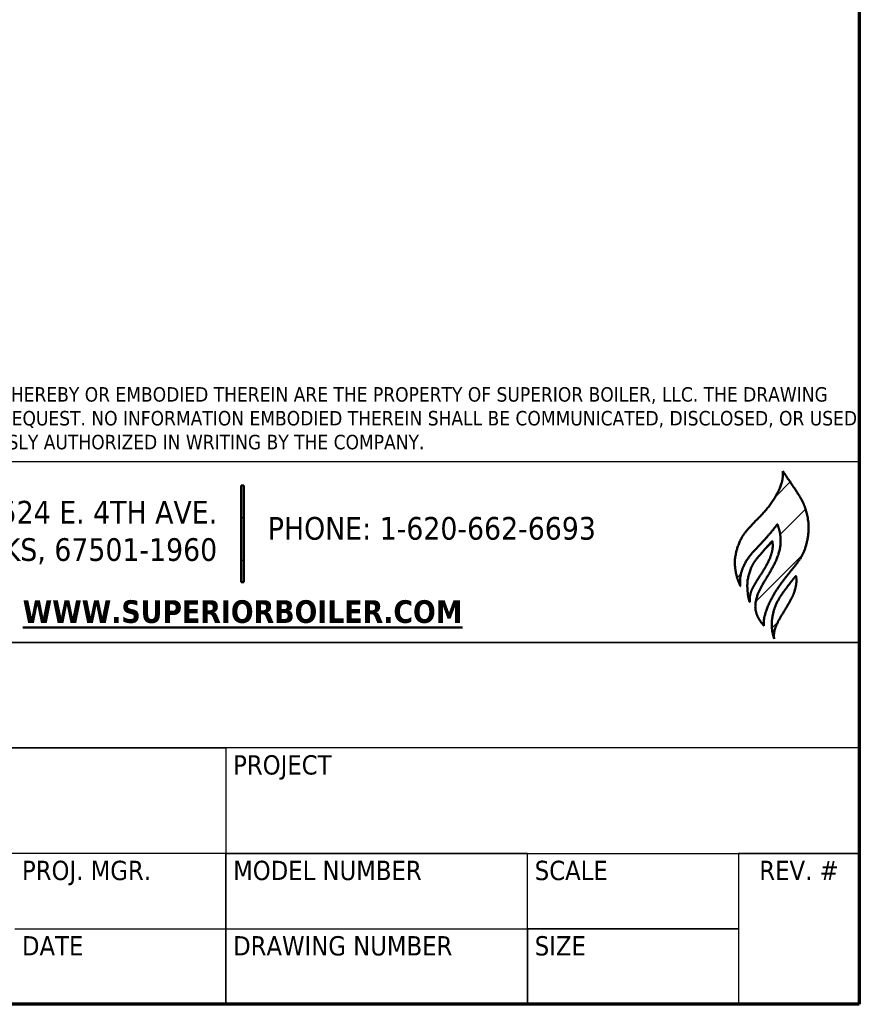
# Model space of a CAD drawing. Header units: inches. Extents: x 24 to 1128, y -69 to 748.
# Tile 502 of 656: x 1017 to 1128, y 20 to 151. Entities that reach past the tile are written whole.
import ezdxf
from ezdxf.enums import TextEntityAlignment as Align

# ---------------------------------------------------------------- set-up
doc = ezdxf.new("R2010")
doc.units = ezdxf.units.IN
doc.header["$LTSCALE"] = 32
doc.header["$MEASUREMENT"] = 0
for name, color, linetype, lineweight in [('Border (ANSI)', 7, 'Continuous', 70), ('Hatch (ANSI)', 7, 'Continuous', 18), ('Layer 1', 7, 'Continuous', 25), ('Title (ANSI)', 7, 'Continuous', 50)]:
    doc.layers.add(name, color=color, linetype=linetype, lineweight=lineweight)
doc.styles.add('Note Text (ANSI)', font='tahoma.ttf')
doc.styles.get("Standard").update_dxf_attribs({"font": 'arial.ttf'})
doc.styles.add('Text Style40', font='tahoma.ttf')

# ---------------------------------------------------------------- blocks, each defined once
blk = doc.blocks.new('Borders SUPERIOR BORDER')
at = {"layer": 'Border (ANSI)'}
for p, q in [((35.25, 23.375), (35.25, 0.625)), ((35.25, 0.625), (0.75, 0.625))]:
    blk.add_line(p, q, dxfattribs=at)
blk = doc.blocks.new('Title Blocks SB TITLE-KS')
at = {"layer": 'Hatch (ANSI)'}
h = blk.add_hatch(dxfattribs=at)
h.set_pattern_fill('ANSI31', color=256, style=0)
edge = h.paths.add_edge_path()
edge.add_spline(control_points=[(54.2173, 4.6076), (54.2316, 4.5851), (54.2997, 4.4896), (54.3068, 4.4696), (54.3315, 4.3759), (54.3115, 4.2785), (54.2858, 4.2368), (54.2527, 4.1972), (54.2153, 4.1504), (54.1819, 4.1029), (54.1474, 4.0405), (54.1348, 3.9894), (54.1383, 3.9666)], knot_values=[0, 0, 0, 0, 0, 0.223328, 0.312076, 0.397557, 0.4854, 0.571518, 0.648725, 0.72663, 0.806969, 1, 1, 1, 1, 1], degree=4, periodic=0)
edge.add_spline(control_points=[(54.1383, 3.9666), (54.1313, 3.9752), (54.1253, 3.9822), (54.1043, 4.0131), (54.1001, 4.0586), (54.1165, 4.1126), (54.1407, 4.15), (54.1702, 4.1987), (54.1968, 4.2486), (54.2119, 4.3094), (54.2077, 4.3519), (54.1978, 4.3793), (54.1941, 4.3879)], knot_values=[0, 0, 0, 0, 0, 0.15114, 0.231086, 0.321487, 0.41918, 0.522073, 0.624121, 0.7241, 0.817328, 1, 1, 1, 1, 1], degree=4, periodic=0)
edge.add_spline(control_points=[(54.1941, 4.3879), (54.1925, 4.3856), (54.1905, 4.3826), (54.1903, 4.3822), (54.1773, 4.3651), (54.1797, 4.3686), (54.1434, 4.3244), (54.1255, 4.3062), (54.1025, 4.282), (54.0812, 4.2597), (54.0515, 4.2148), (54.0383, 4.1752), (54.0394, 4.1463), (54.0409, 4.1305)], knot_values=[0, 0, 0, 0, 0, 0.084189, 0.123518, 0.183255, 0.262966, 0.351281, 0.453216, 0.555026, 0.656205, 0.758757, 1, 1, 1, 1, 1], degree=4, periodic=0)
edge.add_spline(control_points=[(54.0409, 4.1305), (54.035, 4.1465), (54.0253, 4.1623), (54.0178, 4.2133), (54.0167, 4.2437), (54.0337, 4.3192), (54.069, 4.365), (54.1004, 4.3974), (54.1827, 4.4787), (54.2138, 4.5533), (54.2173, 4.5707), (54.2173, 4.6076)], knot_values=[0, 0, 0, 0, 0, 0.174503, 0.256986, 0.347347, 0.441708, 0.54982, 0.659603, 0.764027, 1, 1, 1, 1, 1], degree=4, periodic=0)
h = blk.add_hatch(dxfattribs=at)
h.set_pattern_fill('ANSI31', color=256, style=0)
h.paths.add_polyline_path([(51.9829, 4.5475), (51.9829, 4.1475), (51.9729, 4.1475), (51.9729, 4.5475)])
h = blk.add_hatch(dxfattribs=at)
h.set_pattern_fill('ANSI31', color=256, style=0)
edge = h.paths.add_edge_path()
edge.add_spline(control_points=[(54.0803, 4.064), (54.0791, 4.0722), (54.0795, 4.0991), (54.0911, 4.1219), (54.1075, 4.1516), (54.124, 4.1755), (54.1422, 4.2049), (54.1668, 4.2473), (54.1765, 4.2839), (54.1762, 4.303), (54.1732, 4.3182)], knot_values=[0, 0, 0, 0, 0, 0.223391, 0.320399, 0.421522, 0.529587, 0.642294, 0.753344, 1, 1, 1, 1, 1], degree=4, periodic=0)
edge.add_spline(control_points=[(54.1732, 4.3182), (54.1617, 4.3055), (54.1523, 4.2956), (54.1358, 4.2752), (54.0993, 4.2352), (54.0831, 4.2047), (54.0652, 4.1445), (54.0708, 4.1121), (54.0733, 4.0778), (54.0803, 4.064)], knot_values=[0, 0, 0, 0, 0, 0.237455, 0.346725, 0.468881, 0.595268, 0.718537, 1, 1, 1, 1, 1], degree=4, periodic=0)
h = blk.add_hatch(dxfattribs=at)
h.set_pattern_fill('ANSI31', color=256, style=0)
edge = h.paths.add_edge_path()
edge.add_spline(control_points=[(54.1811, 3.9129), (54.1797, 3.9203), (54.1796, 3.9385), (54.1845, 3.9546), (54.195, 3.9806), (54.2157, 4.0167), (54.2329, 4.0428), (54.2534, 4.0796), (54.2674, 4.1093), (54.2775, 4.154), (54.2718, 4.1683), (54.2713, 4.174)], knot_values=[0, 0, 0, 0, 0, 0.182396, 0.269345, 0.36604, 0.473614, 0.586097, 0.697821, 0.802203, 1, 1, 1, 1, 1], degree=4, periodic=0)
edge.add_spline(control_points=[(54.2713, 4.174), (54.2658, 4.1674), (54.2526, 4.1509), (54.2419, 4.137), (54.2198, 4.1069), (54.2098, 4.0939), (54.189, 4.0586), (54.1742, 4.0158), (54.167, 3.9727), (54.1737, 3.9324), (54.1811, 3.9129)], knot_values=[0, 0, 0, 0, 0, 0.204279, 0.290863, 0.384671, 0.48539, 0.591258, 0.706982, 1, 1, 1, 1, 1], degree=4, periodic=0)
at = {"layer": 'Layer 1', "lineweight": 5}
blk.add_open_spline([(54.1136, 4.25), (54.1534, 4.2966), (54.173, 4.3181), (54.1731, 4.318)], degree=3, dxfattribs=at)
at = {"layer": 'Title (ANSI)', "lineweight": 25}
for p, q in [((47.7839, 4.6475), (54.5339, 4.6475)), ((47.7839, 4.6475), (54.5339, 4.6475)), ((54.5339, 4.6475), (54.5339, 2.3975)), ((54.5339, 4.6475), (54.5339, 3.8975)), ((54.5339, 3.8975), (47.7839, 3.8975)), ((49.2839, 3.8975), (54.5339, 3.8975)), ((54.5339, 3.8975), (54.5339, 3.46)), ((54.5339, 3.46), (49.2839, 3.46)), ((49.2839, 3.46), (51.9089, 3.46)), ((51.9089, 3.46), (51.9089, 3.0225)), ((54.5339, 3.46), (51.9089, 3.46)), ((51.9089, 3.46), (51.9089, 3.0225)), ((54.5339, 3.0225), (54.5339, 3.46)), ((51.9089, 3.0225), (49.2839, 3.0225)), ((51.9089, 3.0225), (51.0339, 3.0225)), ((51.9089, 3.0225), (54.5339, 3.0225)), ((51.9089, 2.71), (51.9089, 3.0225)), ((53.1589, 3.0225), (51.9089, 3.0225)), ((51.9089, 3.0225), (51.9089, 2.71)), ((53.1589, 2.71), (53.1589, 3.0225)), ((53.1589, 3.0225), (54.0339, 3.0225)), ((53.1589, 2.71), (53.1589, 3.0225)), ((54.5339, 3.0225), (54.0339, 3.0225)), ((54.0339, 3.0225), (54.0339, 2.3975)), ((54.0339, 3.0225), (54.0339, 2.71)), ((54.5339, 2.3975), (54.5339, 3.0225)), ((51.0339, 2.71), (51.9089, 2.71)), ((51.0339, 2.71), (51.9089, 2.71)), ((51.9089, 2.3975), (51.9089, 2.71)), ((51.9089, 2.71), (53.1589, 2.71)), ((51.9089, 2.71), (51.9089, 2.3975)), ((51.9089, 2.71), (53.1589, 2.71)), ((53.1589, 2.3975), (53.1589, 2.71)), ((53.1589, 2.71), (54.0339, 2.71)), ((53.1589, 2.71), (53.1589, 2.3975)), ((54.0339, 2.71), (53.1589, 2.71)), ((54.0339, 2.71), (54.0339, 2.3975)), ((54.5339, 2.3975), (47.7839, 2.3975)), ((51.9089, 2.3975), (51.0339, 2.3975)), ((53.1589, 2.3975), (51.9089, 2.3975)), ((54.0339, 2.3975), (53.1589, 2.3975)), ((54.0339, 2.3975), (54.5339, 2.3975))]:
    blk.add_line(p, q, dxfattribs=at)
at = {"layer": 'Title (ANSI)'}
for p, q in [((51.9729, 4.5475), (51.9829, 4.5475)), ((51.9729, 4.1475), (51.9729, 4.5475)), ((51.9829, 4.5475), (51.9829, 4.1475)), ((51.9829, 4.1475), (51.9729, 4.1475))]:
    blk.add_line(p, q, dxfattribs=at)
for points, knots in [([(54.2173, 4.6076), (54.2173, 4.5707), (54.2138, 4.5533), (54.1827, 4.4787), (54.1004, 4.3974), (54.069, 4.365), (54.0337, 4.3192), (54.0167, 4.2437), (54.0178, 4.2133), (54.0253, 4.1623), (54.035, 4.1465), (54.0409, 4.1305)], [0, 0, 0, 0, 0, 0.235973, 0.340397, 0.45018, 0.558292, 0.652653, 0.743014, 0.825497, 1, 1, 1, 1, 1]), ([(54.2173, 4.6076), (54.2316, 4.5851), (54.2997, 4.4896), (54.3068, 4.4696), (54.3315, 4.3759), (54.3115, 4.2785), (54.2858, 4.2368), (54.2527, 4.1972), (54.2153, 4.1504), (54.1819, 4.1029), (54.1474, 4.0405), (54.1348, 3.9894), (54.1383, 3.9666)], [0, 0, 0, 0, 0, 0.223328, 0.312076, 0.397557, 0.4854, 0.571518, 0.648725, 0.72663, 0.806969, 1, 1, 1, 1, 1]), ([(54.0409, 4.1305), (54.0394, 4.1463), (54.0383, 4.1752), (54.0515, 4.2148), (54.0812, 4.2597), (54.1025, 4.282), (54.1255, 4.3062), (54.1434, 4.3244), (54.1797, 4.3686), (54.1773, 4.3651), (54.1903, 4.3822), (54.1905, 4.3826), (54.1925, 4.3856), (54.1941, 4.3879)], [0, 0, 0, 0, 0, 0.241243, 0.343795, 0.444974, 0.546784, 0.648719, 0.737034, 0.816745, 0.876482, 0.915811, 1, 1, 1, 1, 1]), ([(54.1383, 3.9666), (54.1313, 3.9752), (54.1253, 3.9822), (54.1043, 4.0131), (54.1001, 4.0586), (54.1165, 4.1126), (54.1407, 4.15), (54.1702, 4.1987), (54.1968, 4.2486), (54.2119, 4.3094), (54.2077, 4.3519), (54.1978, 4.3793), (54.1941, 4.3879)], [0, 0, 0, 0, 0, 0.15114, 0.231086, 0.321487, 0.41918, 0.522073, 0.624121, 0.7241, 0.817328, 1, 1, 1, 1, 1]), ([(54.1732, 4.3182), (54.1617, 4.3055), (54.1523, 4.2956), (54.1358, 4.2752), (54.0993, 4.2352), (54.0831, 4.2047), (54.0652, 4.1445), (54.0708, 4.1121), (54.0733, 4.0778), (54.0803, 4.064)], [0, 0, 0, 0, 0, 0.237455, 0.346725, 0.468881, 0.595268, 0.718537, 1, 1, 1, 1, 1]), ([(54.0803, 4.064), (54.0791, 4.0722), (54.0795, 4.0991), (54.0911, 4.1219), (54.1075, 4.1516), (54.124, 4.1755), (54.1422, 4.2049), (54.1668, 4.2473), (54.1765, 4.2839), (54.1762, 4.303), (54.1732, 4.3182)], [0, 0, 0, 0, 0, 0.223391, 0.320399, 0.421522, 0.529587, 0.642294, 0.753344, 1, 1, 1, 1, 1]), ([(54.2713, 4.174), (54.2658, 4.1674), (54.2526, 4.1509), (54.2419, 4.137), (54.2198, 4.1069), (54.2098, 4.0939), (54.189, 4.0586), (54.1742, 4.0158), (54.167, 3.9727), (54.1737, 3.9324), (54.1811, 3.9129)], [0, 0, 0, 0, 0, 0.204279, 0.290863, 0.384671, 0.48539, 0.591258, 0.706982, 1, 1, 1, 1, 1]), ([(54.1811, 3.9129), (54.1797, 3.9203), (54.1796, 3.9385), (54.1845, 3.9546), (54.195, 3.9806), (54.2157, 4.0167), (54.2329, 4.0428), (54.2534, 4.0796), (54.2674, 4.1093), (54.2775, 4.154), (54.2718, 4.1683), (54.2713, 4.174)], [0, 0, 0, 0, 0, 0.182396, 0.269345, 0.36604, 0.473614, 0.586097, 0.697821, 0.802203, 1, 1, 1, 1, 1])]:
    blk.add_open_spline(points, degree=4, knots=knots, dxfattribs=at)
at = {"layer": 'Title (ANSI)', "style": 'Text Style40'}
for s, p in [('PROJECT', (51.9389, 3.43)), ('PROJ. MGR.', (51.0639, 2.9925)), ('MODEL NUMBER', (51.9389, 2.9925)), ('SCALE', (53.1889, 2.9925)), ('DATE', (51.0639, 2.68)), ('DRAWING NUMBER', (51.9389, 2.68)), ('SIZE', (53.1889, 2.68))]:
    blk.add_text(s, height=0.08, dxfattribs=at).set_placement(p, align=Align.TOP_LEFT)
blk.add_text('REV. #', height=0.08, dxfattribs=at).set_placement((54.2839, 2.9925), align=Align.TOP_CENTER)
at = {"layer": 'Title (ANSI)', "line_spacing_factor": 0.987884, "style": 'Note Text (ANSI)'}
for s, insert, char_height, width, attachment_point in [('\\fTahoma|b0|i0;{\\H0.0600;NOTICE: THIS DRAWING AND ALL FEATURES SEPARATELY OR COLLECTIVELY DISCLOSED THEREBY OR EMBODIED THEREIN ARE THE PROPERTY OF SUPERIOR BOILER, LLC. THE DRAWING SHALL NOT BE REPRODUCED OR COPIED, AND MUST BE RETURNED IMMEDIATELY UPON REQUEST. NO INFORMATION EMBODIED THEREIN SHALL BE COMMUNICATED, DISCLOSED, OR USED IN ANY MANNER, IN WHOLE OR IN PART EXCEPT AS AND TO EXTEND PREVIOUSLY EXPRESSLY AUTHORIZED IN WRITING BY THE COMPANY.}', (47.8139, 4.6886), 0.06, 6.700989, 7), ('\\fTahoma|b0|i0;{\\H0.0940;3524 E. 4TH AVE.\\P}\\fTahoma|b0|i0;{\\H0.0940;HUTCHINSON,KS, 67501-1960}', (51.8729, 4.3525), 0.094, 1.956484, 6)]:
    blk.add_mtext(s, dxfattribs=dict(at, insert=insert, char_height=char_height, width=width, attachment_point=attachment_point))
at = {"layer": 'Title (ANSI)', "char_height": 0.094, "style": 'Note Text (ANSI)'}
for s, insert, width, attachment_point in [('\\fTahoma|b0|i0;{\\H0.0940;PHONE: 1-620-662-6693}', (52.0829, 4.4175), 1.559387, 1), ('\\fTahoma|b1|i0;{\\H0.0940;\\LWWW.SUPERIORBOILER.COM}', (51.9779, 4.0725), 1.970267, 2)]:
    blk.add_mtext(s, dxfattribs=dict(at, insert=insert, width=width, attachment_point=attachment_point))
at = {"layer": 'Title (ANSI)', "lineweight": 30, "flags": 63}
for tag, p in [('REV._1_#', (41.2839, 4.3662)), ('REV_#1_DATE', (46.0339, 4.3662)), ('REV_#1_DRAWN', (46.5339, 4.3662)), ('REV_#1_APPR', (47.0339, 4.3662)), ('REV_#1_P.M.', (47.5339, 4.3662)), ('REV._2__#', (41.2839, 4.1787)), ('REV_#2_DATE', (46.0339, 4.1787)), ('REV_#2_DRAWN', (46.5339, 4.1787)), ('REV_#2_APPR', (47.0339, 4.1787)), ('REV_#2_P.M.', (47.5339, 4.1787)), ('REV._3_#', (41.2839, 3.9912)), ('REV_#3_DATE', (46.0339, 3.9912)), ('REV_#3_DRAWN', (46.5339, 3.9912)), ('REV_#3_APPR', (47.0339, 3.9912)), ('REV_#3_P.M.', (47.5339, 3.9912)), ('REV._4_#', (41.2839, 3.8037)), ('REV_#4_DATE', (46.0339, 3.8037)), ('REV_#4_DRAWN', (46.5339, 3.8037)), ('REV_#4_APPR', (47.0339, 3.8037)), ('REV_#4_P.M.', (47.5339, 3.8037)), ('REV._5_#', (41.2839, 3.6162)), ('REV_#5_DATE', (46.0339, 3.6162)), ('REV_#5_DRAWN', (46.5339, 3.6162)), ('REV_#5_APPR', (47.0339, 3.6162)), ('REV_#5_P.M.', (47.5339, 3.6162)), ('REV._6_#', (41.2839, 3.4287)), ('REV_#6_DATE', (46.0339, 3.4287)), ('REV_#6_DRAWN', (46.5339, 3.4287)), ('REV_#6_APPR', (47.0339, 3.4287)), ('REV_#6_P.M.', (47.5339, 3.4287))]:
    blk.add_attdef(tag, text='', height=0.08, dxfattribs=at).set_placement(p, align=Align.MIDDLE_CENTER)
for tag, p in [('REVISION_#1_DESCRIPTION', (41.5639, 4.3662)), ('REVISION_#2_DESCRIPTION', (41.5639, 4.1787)), ('REVISION_#3_DESCRIPTION', (41.5639, 3.9912)), ('REVISION_#4_DESCRIPTION', (41.5639, 3.8037)), ('REVISION_#5_DESCRIPTION', (41.5639, 3.6162)), ('REVISION_#6_DESCRIPTION', (41.5639, 3.4287))]:
    blk.add_attdef(tag, text='', height=0.08, dxfattribs=at).set_placement(p, align=Align.MIDDLE_LEFT)
for tag, height, p in [('DRAWING_NAME', 0.125, (51.9089, 3.68)), ('DRAWING_REV_#', 0.188, (54.2839, 2.7925))]:
    blk.add_attdef(tag, text='', height=height, dxfattribs=at).set_placement(p, align=Align.TOP_CENTER)
for tag, height, p in [('SCALE', 0.1, (53.1889, 2.8675)), ('CONTRACTOR', 0.125, (49.3139, 3.2425)), ('PROJECT', 0.125, (51.9389, 3.2425)), ('DRAWN_BY_DATE', 0.1, (49.3139, 2.555)), ('DRAWN_BY_INITIAL', 0.1, (49.3139, 2.8675)), ('MODEL_NUMBER', 0.1, (51.9389, 2.8675)), ('APPROVED_BY_INITIAL', 0.1, (50.1889, 2.8675)), ('PROJECT_MANAGER_INITIAL', 0.1, (51.0639, 2.8675)), ('APPROVED_BY_DATE', 0.1, (50.1889, 2.555)), ('PROJECT_MANAGER_DATE', 0.1, (51.0639, 2.555)), ('DRAWING_NUMBER', 0.1, (51.9389, 2.555)), ('SIZE', 0.1, (53.1889, 2.555))]:
    blk.add_attdef(tag, text='', height=height, dxfattribs=at).set_placement(p, align=Align.TOP_LEFT)

msp = doc.modelspace()

# ---------------------------------------------------------------- block references
at = {"xscale": 32, "yscale": 32, "zscale": 32}
for name, p in [('Borders SUPERIOR BORDER', (0, 0)), ('Title Blocks SB TITLE-KS', (-617.08574, -56.71979))]:
    msp.add_blockref(name, p, dxfattribs=at)

doc.saveas('drawing.dxf')
